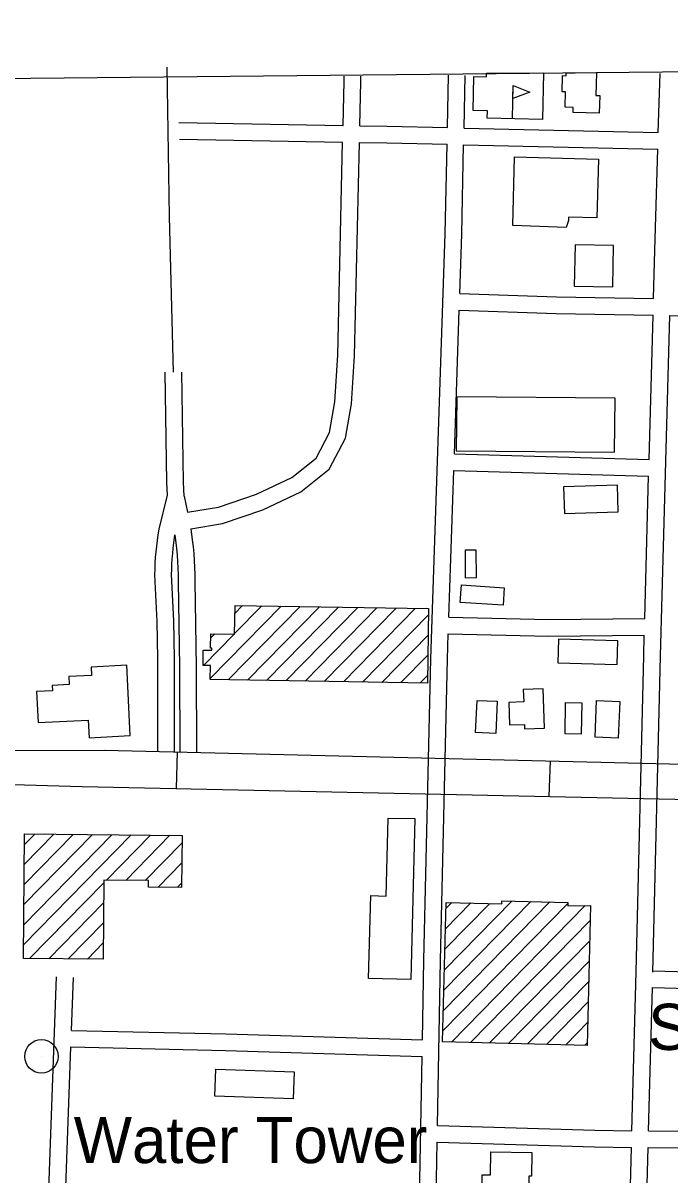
# Model space of a CAD drawing. Extents: x 3625074 to 3663148, y 511451 to 537151.
# Drawn here: x 3650899 to 3652060, y 533290 to 535360 of the extents above; entities that cross this region are included whole.
import ezdxf

# ---------------------------------------------------------------- set-up
doc = ezdxf.new("R2010")
doc.units = 0
for name, color, linetype in [('V-BLDG-IDEN', 7, 'Continuous'), ('V-BLDG-OTLN', 7, 'Continuous'), ('V-DOMW-IDEN', 7, 'Continuous'), ('V-DOMW-TANK', 7, 'Continuous'), ('V-GRID-FRAM', 7, 'Continuous'), ('V-ROAD-CNTR', 7, 'Continuous')]:
    doc.layers.add(name, color=color, linetype=linetype)

msp = doc.modelspace()

# ---------------------------------------------------------------- linework, layer by layer
at = {"layer": 'V-BLDG-OTLN'}
for p, q in [((3651731.1, 535269.6), (3651833.4, 535270.5)), ((3651867, 535236.2), (3651867.8, 535265.4)), ((3651867.8, 535265.4), (3651873.8, 535265.2)), ((3651873.8, 535265.2), (3651874, 535270.4)), ((3651874, 535270.4), (3651881.3, 535270.5)), ((3651881.3, 535270.5), (3651890.5, 535270.2)), ((3651890.5, 535270.6), (3651928.6, 535270.9)), ((3651890.5, 535270.2), (3651890.5, 535270.6)), ((3651928.6, 535270.9), (3651927.5, 535230)), ((3651777.6, 535187.7), (3651778.9, 535247.7)), ((3651872.7, 535236.1), (3651867, 535236.2)), ((3651872, 535208.6), (3651872.7, 535236.1)), ((3651927.5, 535230), (3651934.5, 535229.8)), ((3651934.5, 535229.8), (3651933.6, 535197.9)), ((3651886.8, 535208.2), (3651872, 535208.6)), ((3651886.5, 535199.2), (3651886.8, 535208.2)), ((3651933.6, 535197.9), (3651886.5, 535199.2)), ((3651234.9, 534182.5), (3651362, 534312.2)), ((3651267.2, 534179.8), (3651396.4, 534311.6)), ((3651278.7, 534262.9), (3651327.5, 534312.7)), ((3651279.2, 534299.2), (3651293, 534313.3)), ((3651301.7, 534179.3), (3651430.9, 534311.1)), ((3651336.1, 534178.7), (3651465.3, 534310.5)), ((3651370.6, 534178.2), (3651499.8, 534310)), ((3651405.1, 534177.6), (3651534.3, 534309.4)), ((3651439.6, 534177.1), (3651568.7, 534308.8)), ((3651474, 534176.5), (3651603.2, 534308.3)), ((3651508.5, 534176), (3651626.9, 534296.7)), ((3651222.6, 534205.7), (3651277.8, 534262)), ((3651235.6, 534254.7), (3651243.3, 534262.6)), ((3651543, 534175.4), (3651626.3, 534260.4)), ((3651577.4, 534174.9), (3651625.7, 534224.1)), ((3651611.9, 534174.3), (3651625.1, 534187.8)), ((3650899.6, 533703.9), (3651093.1, 533901.3)), ((3650899.9, 533739.9), (3651058.4, 533901.6)), ((3650900.3, 533776), (3651023.7, 533901.9)), ((3650900.6, 533812), (3650989, 533902.2)), ((3650900.9, 533848.1), (3650954.3, 533902.5)), ((3650901.2, 533884.1), (3650919.6, 533902.9)), ((3651048.4, 533820), (3651127.8, 533901)), ((3651083.1, 533819.7), (3651162.5, 533900.7)), ((3651117.8, 533819.4), (3651184.2, 533887.1)), ((3651141.2, 533807.5), (3651183.9, 533851.1)), ((3650910.3, 533679.1), (3651043.9, 533815.4)), ((3651175.9, 533807.2), (3651183.6, 533815)), ((3650945, 533678.7), (3651043.5, 533779.3)), ((3651652.8, 533549.3), (3651877, 533778.1)), ((3651653.7, 533585.9), (3651844.7, 533780.9)), ((3651654.6, 533622.6), (3651810.6, 533781.7)), ((3651655.5, 533659.2), (3651776.4, 533782.5)), ((3651656.4, 533695.8), (3651737.1, 533778.2)), ((3651657.3, 533732.4), (3651702.9, 533779)), ((3651658.2, 533769.1), (3651668.7, 533779.9)), ((3651668.1, 533529.2), (3651908.3, 533774.3)), ((3651702.3, 533528.3), (3651917.3, 533747.8)), ((3650979.7, 533678.4), (3651043.2, 533743.3)), ((3651014.4, 533678.1), (3651042.9, 533707.2)), ((3651736.5, 533527.5), (3651916.4, 533711.1)), ((3651770.7, 533526.7), (3651915.5, 533674.5)), ((3651804.8, 533525.9), (3651914.7, 533637.9)), ((3651839, 533525), (3651913.8, 533601.3)), ((3651873.2, 533524.2), (3651912.9, 533564.6)), ((3651907.4, 533523.4), (3651912, 533528))]:
    msp.add_line(p, q, dxfattribs=at)
for points in [[(3651831.6, 535186.5), (3651732.3, 535188.7), (3651732.6, 535202.1), (3651706.8, 535202.7), (3651708.2, 535263.6), (3651731, 535263.1), (3651731.1, 535269.6)], [(3651833.4, 535270.5), (3651831.6, 535186.5)]]:
    msp.add_lwpolyline(points, dxfattribs=at)
for points in [[(3651778.9, 535247.7), (3651808.6, 535235.5), (3651778.4, 535224.6)], [(3651781.6, 535119.6), (3651932.2, 535115.6), (3651929.4, 535009.7), (3651878.1, 535011), (3651878, 535005.4), (3651874, 534992.8), (3651778.4, 534996.3)], [(3651957.7, 534886.1), (3651959.1, 534960.5), (3651890, 534961.7), (3651888.7, 534887.3)], [(3651961.9, 534686), (3651677.7, 534688.6), (3651676.8, 534591.2), (3651961.1, 534588.7)], [(3651966.1, 534529.7), (3651869.2, 534526.4), (3651870.8, 534478.5), (3651967.7, 534481.8)], [(3651712.9, 534363.5), (3651712.6, 534413.1), (3651692.6, 534413), (3651692.9, 534363.4)], [(3651760.9, 534313.9), (3651683.8, 534319), (3651685.9, 534350.4), (3651763, 534345.3)], [(3651624.9, 534174.1), (3651234.9, 534180.3), (3651235.3, 534205.5), (3651222, 534205.8), (3651222.4, 534233.4), (3651238, 534233.2), (3651238, 534236.6), (3651235.4, 534236.6), (3651235.8, 534262.7), (3651278.6, 534262), (3651279.5, 534313.5), (3651627, 534307.9)], [(3651966.7, 534250), (3651860.2, 534253), (3651859, 534210.2), (3651965.5, 534207.2)], [(3651091.3, 534079.7), (3651084.9, 534206.1), (3651021.1, 534202.9), (3651021.8, 534187.8), (3650980.8, 534185.7), (3650981.5, 534171.3), (3650951.2, 534169.8), (3650951.7, 534160.4), (3650922.9, 534158.9), (3650925.7, 534103.2), (3651015.8, 534107.7), (3651017.4, 534076)], [(3651835.3, 534092.9), (3651832.9, 534163.9), (3651797.1, 534162.7), (3651797.9, 534140.1), (3651770.9, 534139.2), (3651772.2, 534098.8), (3651799.2, 534099.7), (3651799.5, 534091.7)], [(3651711.5, 534085.1), (3651714, 534142.8), (3651749.9, 534141.3), (3651747.5, 534083.6)], [(3651970.3, 534141.2), (3651967.6, 534075), (3651926.1, 534076.7), (3651928.8, 534143)], [(3651872, 534083.1), (3651872.8, 534139.1), (3651902.2, 534138.6), (3651901.3, 534082.6)], [(3651602.4, 533930.5), (3651595.3, 533641.6), (3651519.4, 533643.4), (3651523.1, 533792.2), (3651550.7, 533791.5), (3651554.2, 533931.6)], [(3651124.3, 533819.4), (3651043.9, 533820.1), (3651042.6, 533677.9), (3650899.4, 533679.2), (3650901.4, 533903), (3651184.3, 533900.5), (3651183.5, 533807.1), (3651124.2, 533807.6)], [(3651918, 533774.5), (3651911.9, 533523.2), (3651652.3, 533529.6), (3651658.4, 533780.1), (3651758.6, 533777.7), (3651758.8, 533783), (3651877.1, 533780.1), (3651876.9, 533773.6)], [(3651384.1, 533427.3), (3651243.2, 533431.7), (3651244.8, 533480.4), (3651385.7, 533475.9)], [(3651717.6, 532991.8), (3651723.5, 533290.9), (3651738.1, 533290.6), (3651738.9, 533332), (3651812.4, 533330.6), (3651811.6, 533288.2), (3651807.1, 533288.3), (3651801.2, 532990.1)]]:
    msp.add_lwpolyline(points, close=True, dxfattribs=at)
at = {"layer": 'V-DOMW-TANK'}
msp.add_line((3650931.8, 533503.5), (3650931.8, 533503.5), dxfattribs=at)
msp.add_circle((3650931.8, 533503.5), 30, dxfattribs=at)
at = {"layer": 'V-GRID-FRAM'}
msp.add_lwpolyline([(3629129.4, 535042.1), (3660791.6, 535359.9), (3660982, 517178), (3629304, 516860), (3629129.4, 535042.1)], dxfattribs=at)
at = {"layer": 'V-ROAD-CNTR'}
for p, q in [((3651143.4, 534450.6), (3651157.9, 534511.4)), ((3651175.3, 534050.7), (3651174, 533984.8)), ((3651845.3, 534034.3), (3651843.2, 533970.4))]:
    msp.add_line(p, q, dxfattribs=at)
for points in [[(3651168.8, 534732.6), (3651161.8, 535012.4), (3651157.7, 535280.5)], [(3651473.4, 535175.9), (3651475.2, 535255.2), (3651475.3, 535264.5)], [(3651503.4, 535175.3), (3651505.2, 535254.7), (3651505.3, 535264.2)], [(3651660.7, 535172), (3651662.7, 535266.2)], [(3651690.7, 535171.3), (3651692.7, 535265.6)], [(3652039.6, 535163.4), (3652042.8, 535269.5)], [(3651178.7, 535181), (3651473.4, 535175.9)], [(3651503.4, 535175.3), (3651552.4, 535174.5), (3651660.7, 535172)], [(3651690.7, 535171.3), (3652039.6, 535163.4)], [(3651179.9, 535151), (3651472.7, 535145.9)], [(3651194.1, 534480.9), (3651249.6, 534490), (3651318.1, 534513.4), (3651381.4, 534543.5), (3651424.9, 534578.1), (3651449.2, 534624.1), (3651458.9, 534679.1), (3651464.2, 534763), (3651472.7, 535145.9)], [(3651200.2, 534451.5), (3651256.9, 534460.8), (3651329.4, 534485.6), (3651397.4, 534517.8), (3651448.4, 534558.6), (3651478, 534614.2), (3651488.7, 534675.6), (3651494.2, 534761.8), (3651502.7, 535145.3)], [(3651502.7, 535145.3), (3651551.8, 535144.5), (3651660.1, 535142)], [(3651615.9, 533533.3), (3651618.6, 533676.3), (3651630.8, 534217.8), (3651656.6, 534981.2), (3651660.1, 535142)], [(3651683, 534873.8), (3651686.6, 534980.4), (3651690, 535141.3)], [(3651690, 535141.3), (3652038.7, 535133.4)], [(3652030.9, 534865.1), (3652033.2, 534951.7), (3652038.7, 535133.4)], [(3651683, 534873.8), (3651856.8, 534868.3), (3652030.9, 534865.1)], [(3651673.3, 534585.9), (3651682, 534843.8)], [(3651682, 534843.8), (3651856, 534838.3), (3652030.1, 534835.1)], [(3652023, 534575.8), (3652030.1, 534835.1)], [(3652029.6, 533654.6), (3652029.6, 533654.6), (3652043.4, 534222.2), (3652060.1, 534834.6)], [(3652060.1, 534834.6), (3652215.5, 534831.7), (3652335.9, 534826.3)], [(3651157.9, 534511.4), (3651156.9, 534534.3), (3651153.8, 534732.4)], [(3651188, 534510), (3651186.9, 534535.2), (3651183.8, 534732.9)], [(3651673.3, 534585.9), (3652023, 534575.8)], [(3651663.3, 534292.6), (3651672.2, 534555.9)], [(3651672.2, 534555.9), (3652022.2, 534545.9)], [(3652015.2, 534289.9), (3652022.2, 534545.9)], [(3651188, 534510), (3651194.1, 534480.9)], [(3651140.7, 534051.2), (3651141, 534218), (3651139.6, 534284.9), (3651135.6, 534368.7), (3651135.8, 534379.3), (3651136.2, 534389.5), (3651136.8, 534399.7), (3651137.7, 534409.9), (3651138.8, 534420), (3651140.1, 534430.2), (3651141.6, 534440.3), (3651143.4, 534450.6)], [(3651200.2, 534451.5), (3651202.7, 534431.4), (3651204.1, 534419), (3651205.2, 534406.6), (3651206.1, 534394.2), (3651206.8, 534381.8), (3651207.2, 534369.3), (3651207.5, 534356.9), (3651209.5, 534202.7), (3651210, 534050.2)], [(3651170.7, 534051.1), (3651171, 534218.3), (3651169.5, 534285.9), (3651165.6, 534369.2), (3651165.7, 534378.4), (3651166.1, 534387.9), (3651166.7, 534397.5), (3651167.5, 534407), (3651168.6, 534416.5), (3651171.6, 534440.2)], [(3651171.6, 534440.2), (3651174.2, 534416.1), (3651175.3, 534404.2), (3651176.2, 534392.3), (3651176.8, 534380.4), (3651177.3, 534368.5), (3651177.5, 534356.5), (3651179.5, 534202.5), (3651180, 534050.1)], [(3651663.3, 534292.6), (3651843.2, 534288.6), (3652015.2, 534289.9)], [(3651642.9, 533379.5), (3651648.6, 533675.7), (3651660.8, 534217), (3651662.3, 534262.6)], [(3651662.3, 534262.6), (3651843, 534258.6), (3652014.4, 534259.9)], [(3651992.1, 533369.9), (3651999.7, 533655.3), (3652013.4, 534222.9), (3652014.4, 534259.9)], [(3650807.2, 534052.9), (3651046, 534053.8)], [(3651045.2, 534053.8), (3653321.9, 533998.4)], [(3650860.2, 533992.6), (3651004.8, 533988.4)], [(3651004.8, 533988.4), (3653329.5, 533938.6)], [(3651167.2, 532101), (3651095, 532437.6), (3651017.9, 532818.3), (3650977.2, 533050), (3650954.8, 533116.3), (3650941.5, 533164.6), (3650959.1, 533646.1)], [(3650985.6, 533550.2), (3650989.1, 533645)], [(3652029.7, 533657.2), (3652158.5, 533653.8), (3652391, 533652)], [(3652022.1, 533369.6), (3652028.9, 533627.2)], [(3652028.9, 533627.2), (3652158, 533623.8), (3652390.7, 533622)], [(3650985.6, 533550.2), (3651263.1, 533543.8), (3651615.9, 533533.3)], [(3651196.6, 532107.3), (3651124.4, 532443.7), (3651047.4, 532823.9), (3651006.4, 533057.4), (3650983.5, 533125.1), (3650971.7, 533168.1), (3650984.5, 533520.3)], [(3650984.5, 533520.3), (3651262.3, 533513.8), (3651615.3, 533503.3)], [(3651580.3, 531919.6), (3651576.5, 531978.2), (3651591, 532456.9), (3651610.4, 533249.5), (3651615.3, 533503.3)], [(3651642.9, 533379.5), (3651925.8, 533370.7), (3651992.1, 533369.9)], [(3652022.1, 533369.6), (3652085.1, 533368.9), (3652374.9, 533360.4)], [(3651610.3, 531921.6), (3651606.5, 531978.7), (3651621, 532456.1), (3651640.4, 533248.8), (3651642.3, 533349.5)], [(3651642.3, 533349.5), (3651925.2, 533340.7), (3651991.3, 533339.9)], [(3651993, 532129.3), (3651973.5, 532190.3), (3651968.4, 532256.5), (3651975.6, 532746.1), (3651991.3, 533339.9)], [(3652014.3, 533073.3), (3652021.3, 533339.6)], [(3652021.3, 533339.6), (3652084.5, 533338.9), (3652374, 533330.4)]]:
    msp.add_lwpolyline(points, dxfattribs=at)

# ---------------------------------------------------------------- texts
at = {"layer": 'V-BLDG-IDEN'}
msp.add_text('St. Agnes', height=83, dxfattribs=at).set_placement((3652021.4, 533515))
at = {"layer": 'V-DOMW-IDEN'}
msp.add_text('Water Tower', height=83, dxfattribs=at).set_placement((3650989.7, 533311.7))

doc.saveas('drawing.dxf')
